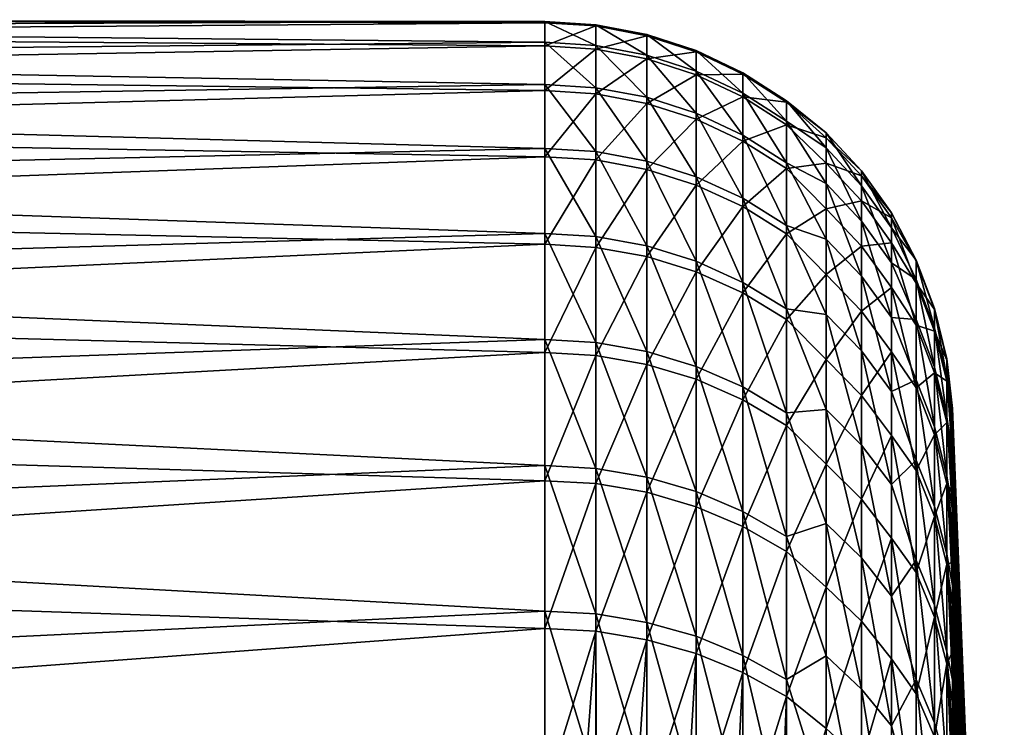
# Model space of a CAD drawing. Header units: metres. Extents: x -24 to 72, y -247 to 22.
# Tile 573 of 573: x 66.47 to 71.3, y 17.53 to 21. Entities that reach past the tile are written whole.
import ezdxf

# ---------------------------------------------------------------- set-up
doc = ezdxf.new("R2010")
doc.units = ezdxf.units.M
doc.layers.add('solid_509589_MEDIA_SW0001', color=7, linetype='CONTINUOUS')

msp = doc.modelspace()

# ---------------------------------------------------------------- linework, layer by layer
at = {"layer": 'solid_509589_MEDIA_SW0001'}
for points in [[(69.046227, 20.98348, 85.332779), (61.700001, 20.998472, 84.752892), (61.700001, 20.925869, 86.262993)], [(69.046227, 20.989428, 83.83371), (61.700001, 20.962215, 83.240776), (61.700001, 20.998472, 84.752892)], [(69.046227, 20.98348, 85.332779), (69.046227, 20.989428, 83.83371), (61.700001, 20.998472, 84.752892)], [(69.046227, 20.989428, 83.83371), (69.046227, 20.888416, 82.338043), (61.700001, 20.962215, 83.240776)], [(69.046227, 20.870607, 86.827599), (69.046227, 20.98348, 85.332779), (61.700001, 20.925869, 86.262993)], [(69.296867, 20.872732, 82.339668), (69.046227, 20.888416, 82.338043), (69.046227, 20.989428, 83.83371)], [(69.296867, 20.973667, 83.834213), (69.046227, 20.989428, 83.83371), (69.046227, 20.98348, 85.332779)], [(69.296867, 20.973667, 83.834213), (69.296867, 20.872732, 82.339668), (69.046227, 20.989428, 83.83371)], [(69.296867, 20.967726, 85.332153), (69.046227, 20.98348, 85.332779), (69.046227, 20.870607, 86.827599)], [(69.296867, 20.967726, 85.332153), (69.296867, 20.973667, 83.834213), (69.046227, 20.98348, 85.332779)], [(69.046227, 20.888416, 82.338043), (61.700001, 20.817486, 81.737312), (61.700001, 20.962215, 83.240776)], [(69.296867, 20.854937, 86.825851), (69.296867, 20.967726, 85.332153), (69.046227, 20.870607, 86.827599)], [(69.546257, 20.825237, 82.344582), (69.296867, 20.872732, 82.339668), (69.296867, 20.973667, 83.834213)], [(69.546257, 20.925941, 83.835732), (69.296867, 20.973667, 83.834213), (69.296867, 20.967726, 85.332153)], [(69.546257, 20.925941, 83.835732), (69.546257, 20.825237, 82.344582), (69.296867, 20.973667, 83.834213)], [(69.546257, 20.920013, 85.330261), (69.296867, 20.967726, 85.332153), (69.296867, 20.854937, 86.825851)], [(69.546257, 20.920013, 85.330261), (69.546257, 20.925941, 83.835732), (69.296867, 20.967726, 85.332153)], [(69.046227, 20.870607, 86.827599), (61.700001, 20.925869, 86.262993), (61.700001, 20.745018, 87.762558)], [(69.046227, 20.888416, 82.338043), (69.046227, 20.680964, 80.853386), (61.700001, 20.817486, 81.737312)], [(69.296867, 20.665436, 80.856125), (69.046227, 20.680964, 80.853386), (69.046227, 20.888416, 82.338043)], [(69.296867, 20.872732, 82.339668), (69.296867, 20.665436, 80.856125), (69.046227, 20.888416, 82.338043)], [(69.546257, 20.807482, 86.820564), (69.546257, 20.920013, 85.330261), (69.296867, 20.854937, 86.825851)], [(69.78759, 20.746693, 82.352715), (69.546257, 20.825237, 82.344582), (69.546257, 20.925941, 83.835732)], [(69.78759, 20.847017, 83.838234), (69.546257, 20.925941, 83.835732), (69.546257, 20.920013, 85.330261)], [(69.78759, 20.847017, 83.838234), (69.78759, 20.746693, 82.352715), (69.546257, 20.925941, 83.835732)], [(69.78759, 20.841112, 85.327133), (69.546257, 20.920013, 85.330261), (69.546257, 20.807482, 86.820564)], [(69.78759, 20.841112, 85.327133), (69.78759, 20.847017, 83.838234), (69.546257, 20.920013, 85.330261)], [(69.046227, 20.651382, 88.310562), (69.046227, 20.870607, 86.827599), (61.700001, 20.745018, 87.762558)], [(69.296867, 20.854937, 86.825851), (69.046227, 20.870607, 86.827599), (69.046227, 20.651382, 88.310562)], [(69.296867, 20.635878, 88.307701), (69.296867, 20.854937, 86.825851), (69.046227, 20.651382, 88.310562)], [(69.546257, 20.61841, 80.864418), (69.296867, 20.665436, 80.856125), (69.296867, 20.872732, 82.339668)], [(69.546257, 20.825237, 82.344582), (69.546257, 20.61841, 80.864418), (69.296867, 20.872732, 82.339668)], [(69.546257, 20.807482, 86.820564), (69.296867, 20.854937, 86.825851), (69.296867, 20.635878, 88.307701)], [(69.78759, 20.729004, 86.811813), (69.78759, 20.841112, 85.327133), (69.546257, 20.807482, 86.820564)], [(70.016975, 20.638365, 82.363922), (69.78759, 20.746693, 82.352715), (69.78759, 20.847017, 83.838234)], [(70.016975, 20.738167, 83.84169), (69.78759, 20.847017, 83.838234), (69.78759, 20.841112, 85.327133)], [(70.016975, 20.738167, 83.84169), (70.016975, 20.638365, 82.363922), (69.78759, 20.847017, 83.838234)], [(70.016975, 20.732292, 85.322807), (69.78759, 20.841112, 85.327133), (69.78759, 20.729004, 86.811813)], [(70.016975, 20.732292, 85.322807), (70.016975, 20.738167, 83.84169), (69.78759, 20.841112, 85.327133)], [(69.046227, 20.680964, 80.853386), (61.700001, 20.564745, 80.246635), (61.700001, 20.817486, 81.737312)], [(69.546257, 20.588921, 88.299042), (69.546257, 20.807482, 86.820564), (69.296867, 20.635878, 88.307701)], [(69.78759, 20.540646, 80.878128), (69.546257, 20.61841, 80.864418), (69.546257, 20.825237, 82.344582)], [(69.78759, 20.746693, 82.352715), (69.78759, 20.540646, 80.878128), (69.546257, 20.825237, 82.344582)], [(69.78759, 20.729004, 86.811813), (69.546257, 20.807482, 86.820564), (69.546257, 20.588921, 88.299042)], [(69.046227, 20.651382, 88.310562), (61.700001, 20.745018, 87.762558), (61.700001, 20.456341, 89.247398)], [(70.016975, 20.433395, 80.897041), (69.78759, 20.540646, 80.878128), (69.78759, 20.746693, 82.352715)], [(70.016975, 20.638365, 82.363922), (70.016975, 20.433395, 80.897041), (69.78759, 20.746693, 82.352715)], [(70.230705, 20.502001, 82.378036), (70.016975, 20.638365, 82.363922), (70.016975, 20.738167, 83.84169)], [(70.230705, 20.601143, 83.846039), (70.016975, 20.738167, 83.84169), (70.016975, 20.732292, 85.322807)], [(70.230705, 20.601143, 83.846039), (70.230705, 20.502001, 82.378036), (70.016975, 20.738167, 83.84169)], [(69.78759, 20.511267, 88.284706), (69.78759, 20.729004, 86.811813), (69.546257, 20.588921, 88.299042)], [(70.016975, 20.62077, 86.799736), (70.016975, 20.732292, 85.322807), (69.78759, 20.729004, 86.811813)], [(70.016975, 20.62077, 86.799736), (69.78759, 20.729004, 86.811813), (69.78759, 20.511267, 88.284706)], [(70.230705, 20.595306, 85.317375), (70.016975, 20.732292, 85.322807), (70.016975, 20.62077, 86.799736)], [(70.230705, 20.595306, 85.317375), (70.230705, 20.601143, 83.846039), (70.016975, 20.732292, 85.322807)], [(69.046227, 20.680964, 80.853386), (69.046227, 20.368124, 79.387314), (61.700001, 20.564745, 80.246635)], [(69.046227, 20.326923, 89.774109), (69.046227, 20.651382, 88.310562), (61.700001, 20.456341, 89.247398)], [(69.296867, 20.352831, 79.391151), (69.046227, 20.368124, 79.387314), (69.046227, 20.680964, 80.853386)], [(69.296867, 20.665436, 80.856125), (69.296867, 20.352831, 79.391151), (69.046227, 20.680964, 80.853386)], [(69.296867, 20.635878, 88.307701), (69.046227, 20.651382, 88.310562), (69.046227, 20.326923, 89.774109)], [(69.546257, 20.306519, 79.402779), (69.296867, 20.352831, 79.391151), (69.296867, 20.665436, 80.856125)], [(69.546257, 20.61841, 80.864418), (69.546257, 20.306519, 79.402779), (69.296867, 20.665436, 80.856125)], [(69.296867, 20.311661, 89.770149), (69.296867, 20.635878, 88.307701), (69.046227, 20.326923, 89.774109)], [(69.546257, 20.588921, 88.299042), (69.296867, 20.635878, 88.307701), (69.296867, 20.311661, 89.770149)], [(69.78759, 20.229929, 79.422005), (69.546257, 20.306519, 79.402779), (69.546257, 20.61841, 80.864418)], [(69.78759, 20.540646, 80.878128), (69.78759, 20.229929, 79.422005), (69.546257, 20.61841, 80.864418)], [(70.016975, 20.404169, 88.264946), (70.016975, 20.62077, 86.799736), (69.78759, 20.511267, 88.284706)], [(70.230705, 20.298386, 80.920845), (70.016975, 20.433395, 80.897041), (70.016975, 20.638365, 82.363922)], [(70.230705, 20.502001, 82.378036), (70.230705, 20.298386, 80.920845), (70.016975, 20.638365, 82.363922)], [(70.230705, 20.484522, 86.784546), (70.016975, 20.62077, 86.799736), (70.016975, 20.404169, 88.264946)], [(70.230705, 20.484522, 86.784546), (70.230705, 20.595306, 85.317375), (70.016975, 20.62077, 86.799736)], [(70.425346, 20.37064, 82.717796), (70.230705, 20.502001, 82.378036), (70.230705, 20.601143, 83.846039)], [(70.425346, 20.445337, 84.143127), (70.230705, 20.601143, 83.846039), (70.230705, 20.595306, 85.317375)], [(70.425346, 20.445337, 84.143127), (70.425346, 20.37064, 82.717796), (70.230705, 20.601143, 83.846039)], [(70.425346, 20.420427, 85.57019), (70.230705, 20.595306, 85.317375), (70.230705, 20.484522, 86.784546)], [(70.425346, 20.420427, 85.57019), (70.425346, 20.445337, 84.143127), (70.230705, 20.595306, 85.317375)], [(69.046227, 20.368124, 79.387314), (61.700001, 20.205278, 78.777512), (61.700001, 20.564745, 80.246635)], [(69.546257, 20.265442, 89.758156), (69.546257, 20.588921, 88.299042), (69.296867, 20.311661, 89.770149)], [(69.78759, 20.511267, 88.284706), (69.546257, 20.588921, 88.299042), (69.546257, 20.265442, 89.758156)], [(69.78759, 20.189009, 89.738327), (69.78759, 20.511267, 88.284706), (69.546257, 20.265442, 89.758156)], [(70.016975, 20.1243, 79.448517), (69.78759, 20.229929, 79.422005), (69.78759, 20.540646, 80.878128)], [(70.016975, 20.433395, 80.897041), (70.016975, 20.1243, 79.448517), (69.78759, 20.540646, 80.878128)], [(70.016975, 20.404169, 88.264946), (69.78759, 20.511267, 88.284706), (69.78759, 20.189009, 89.738327)], [(70.425346, 20.196697, 81.301155), (70.230705, 20.298386, 80.920845), (70.230705, 20.502001, 82.378036)], [(70.425346, 20.37064, 82.717796), (70.425346, 20.196697, 81.301155), (70.230705, 20.502001, 82.378036)], [(69.046227, 20.326923, 89.774109), (61.700001, 20.456341, 89.247398), (61.700001, 20.061815, 90.706741)], [(70.230705, 20.269352, 88.240074), (70.230705, 20.484522, 86.784546), (70.016975, 20.404169, 88.264946)], [(70.425346, 20.296032, 86.992043), (70.230705, 20.484522, 86.784546), (70.230705, 20.269352, 88.240074)], [(70.425346, 20.296032, 86.992043), (70.425346, 20.420427, 85.57019), (70.230705, 20.484522, 86.784546)], [(70.016975, 20.083593, 89.710976), (70.016975, 20.404169, 88.264946), (69.78759, 20.189009, 89.738327)], [(70.230705, 19.991333, 79.481895), (70.016975, 20.1243, 79.448517), (70.016975, 20.433395, 80.897041)], [(70.230705, 20.298386, 80.920845), (70.230705, 19.991333, 79.481895), (70.016975, 20.433395, 80.897041)], [(70.230705, 20.269352, 88.240074), (70.016975, 20.404169, 88.264946), (70.016975, 20.083593, 89.710976)], [(70.597763, 20.184933, 82.734047), (70.425346, 20.37064, 82.717796), (70.425346, 20.445337, 84.143127)], [(70.597763, 20.258949, 84.146378), (70.425346, 20.445337, 84.143127), (70.425346, 20.420427, 85.57019)], [(70.597763, 20.258949, 84.146378), (70.597763, 20.184933, 82.734047), (70.425346, 20.445337, 84.143127)], [(70.597763, 20.234266, 85.560432), (70.425346, 20.420427, 85.57019), (70.425346, 20.296032, 86.992043)], [(70.597763, 20.234266, 85.560432), (70.597763, 20.258949, 84.146378), (70.425346, 20.420427, 85.57019)], [(69.046227, 20.368124, 79.387314), (69.046227, 19.951494, 77.947296), (61.700001, 20.205278, 78.777512)], [(69.296867, 19.936514, 77.952217), (69.046227, 19.951494, 77.947296), (69.046227, 20.368124, 79.387314)], [(69.296867, 20.352831, 79.391151), (69.296867, 19.936514, 77.952217), (69.046227, 20.368124, 79.387314)], [(69.546257, 19.891148, 77.967117), (69.296867, 19.936514, 77.952217), (69.296867, 20.352831, 79.391151)], [(69.546257, 20.306519, 79.402779), (69.546257, 19.891148, 77.967117), (69.296867, 20.352831, 79.391151)], [(70.597763, 20.012575, 81.330322), (70.425346, 20.196697, 81.301155), (70.425346, 20.37064, 82.717796)], [(70.597763, 20.184933, 82.734047), (70.597763, 20.012575, 81.330322), (70.425346, 20.37064, 82.717796)], [(69.046227, 19.898882, 91.210777), (69.046227, 20.326923, 89.774109), (61.700001, 20.061815, 90.706741)], [(69.296867, 20.311661, 89.770149), (69.046227, 20.326923, 89.774109), (69.046227, 19.898882, 91.210777)], [(69.296867, 19.883942, 91.205734), (69.296867, 20.311661, 89.770149), (69.046227, 19.898882, 91.210777)], [(69.546257, 20.265442, 89.758156), (69.296867, 20.311661, 89.770149), (69.296867, 19.883942, 91.205734)], [(69.78759, 19.816126, 77.99176), (69.546257, 19.891148, 77.967117), (69.546257, 20.306519, 79.402779)], [(69.78759, 20.229929, 79.422005), (69.78759, 19.816126, 77.99176), (69.546257, 20.306519, 79.402779)], [(69.546257, 19.838696, 91.190475), (69.546257, 20.265442, 89.758156), (69.296867, 19.883942, 91.205734)], [(69.78759, 20.189009, 89.738327), (69.546257, 20.265442, 89.758156), (69.546257, 19.838696, 91.190475)], [(70.230705, 19.950895, 89.676544), (70.230705, 20.269352, 88.240074), (70.016975, 20.083593, 89.710976)], [(70.425346, 19.92436, 79.900101), (70.230705, 19.991333, 79.481895), (70.230705, 20.298386, 80.920845)], [(70.425346, 20.196697, 81.301155), (70.425346, 19.92436, 79.900101), (70.230705, 20.298386, 80.920845)], [(70.425346, 20.072756, 88.401749), (70.425346, 20.296032, 86.992043), (70.230705, 20.269352, 88.240074)], [(70.425346, 20.072756, 88.401749), (70.230705, 20.269352, 88.240074), (70.230705, 19.950895, 89.676544)], [(70.597763, 20.111006, 86.969322), (70.425346, 20.296032, 86.992043), (70.425346, 20.072756, 88.401749)], [(70.597763, 20.111006, 86.969322), (70.597763, 20.234266, 85.560432), (70.425346, 20.296032, 86.992043)], [(70.745163, 19.97896, 82.752068), (70.597763, 20.184933, 82.734047), (70.597763, 20.258949, 84.146378)], [(70.745163, 20.052221, 84.149986), (70.597763, 20.258949, 84.146378), (70.597763, 20.234266, 85.560432)], [(70.745163, 20.052221, 84.149986), (70.745163, 19.97896, 82.752068), (70.597763, 20.258949, 84.146378)], [(70.016975, 19.712658, 78.025742), (69.78759, 19.816126, 77.99176), (69.78759, 20.229929, 79.422005)], [(70.016975, 20.1243, 79.448517), (70.016975, 19.712658, 78.025742), (69.78759, 20.229929, 79.422005)], [(70.745163, 20.02779, 85.549614), (70.597763, 20.234266, 85.560432), (70.597763, 20.111006, 86.969322)], [(70.745163, 20.02779, 85.549614), (70.745163, 20.052221, 84.149986), (70.597763, 20.234266, 85.560432)], [(69.046227, 19.951494, 77.947296), (61.700001, 19.741699, 77.340004), (61.700001, 20.205278, 78.777512)], [(69.78759, 19.76387, 91.165245), (69.78759, 20.189009, 89.738327), (69.546257, 19.838696, 91.190475)], [(70.016975, 20.083593, 89.710976), (69.78759, 20.189009, 89.738327), (69.78759, 19.76387, 91.165245)], [(70.597763, 19.742722, 79.942032), (70.425346, 19.92436, 79.900101), (70.425346, 20.196697, 81.301155)], [(70.597763, 20.012575, 81.330322), (70.597763, 19.742722, 79.942032), (70.425346, 20.196697, 81.301155)], [(70.745163, 19.808361, 81.362663), (70.597763, 20.012575, 81.330322), (70.597763, 20.184933, 82.734047)], [(70.745163, 19.97896, 82.752068), (70.745163, 19.808361, 81.362663), (70.597763, 20.184933, 82.734047)], [(70.230705, 19.582411, 78.06852), (70.016975, 19.712658, 78.025742), (70.016975, 20.1243, 79.448517)], [(70.230705, 19.991333, 79.481895), (70.230705, 19.582411, 78.06852), (70.016975, 20.1243, 79.448517)], [(70.597763, 19.889765, 88.36618), (70.597763, 20.111006, 86.969322), (70.425346, 20.072756, 88.401749)], [(70.745163, 19.905787, 86.944122), (70.597763, 20.111006, 86.969322), (70.597763, 19.889765, 88.36618)], [(70.745163, 19.905787, 86.944122), (70.745163, 20.02779, 85.549614), (70.597763, 20.111006, 86.969322)], [(70.016975, 19.660675, 91.13044), (70.016975, 20.083593, 89.710976), (69.78759, 19.76387, 91.165245)], [(70.230705, 19.950895, 89.676544), (70.016975, 20.083593, 89.710976), (70.016975, 19.660675, 91.13044)], [(70.425346, 19.751688, 89.79245), (70.425346, 20.072756, 88.401749), (70.230705, 19.950895, 89.676544)], [(70.597763, 19.889765, 88.36618), (70.425346, 20.072756, 88.401749), (70.425346, 19.751688, 89.79245)], [(69.046227, 19.898882, 91.210777), (61.700001, 20.061815, 90.706741), (61.700001, 19.56378, 92.132721)], [(70.865181, 19.821522, 83.870789), (70.745163, 19.97896, 82.752068), (70.745163, 20.052221, 84.149986)], [(70.865181, 19.815907, 85.286438), (70.745163, 20.052221, 84.149986), (70.745163, 20.02779, 85.549614)], [(70.865181, 19.815907, 85.286438), (70.865181, 19.821522, 83.870789), (70.745163, 20.052221, 84.149986)], [(70.865181, 19.709314, 86.69809), (70.745163, 20.02779, 85.549614), (70.745163, 19.905787, 86.944122)], [(70.865181, 19.709314, 86.69809), (70.865181, 19.815907, 85.286438), (70.745163, 20.02779, 85.549614)], [(70.425346, 19.554953, 78.521454), (70.230705, 19.582411, 78.06852), (70.230705, 19.991333, 79.481895)], [(70.425346, 19.92436, 79.900101), (70.425346, 19.554953, 78.521454), (70.230705, 19.991333, 79.481895)], [(70.745163, 19.54126, 79.988548), (70.597763, 19.742722, 79.942032), (70.597763, 20.012575, 81.330322)], [(70.745163, 19.808361, 81.362663), (70.745163, 19.54126, 79.988548), (70.597763, 20.012575, 81.330322)], [(70.865181, 19.726131, 82.458336), (70.745163, 19.808361, 81.362663), (70.745163, 19.97896, 82.752068)], [(70.865181, 19.821522, 83.870789), (70.865181, 19.726131, 82.458336), (70.745163, 19.97896, 82.752068)], [(69.046227, 19.951494, 77.947296), (69.046227, 19.433195, 76.540672), (61.700001, 19.741699, 77.340004)], [(69.296867, 19.418604, 76.546646), (69.046227, 19.433195, 76.540672), (69.046227, 19.951494, 77.947296)], [(69.296867, 19.936514, 77.952217), (69.296867, 19.418604, 76.546646), (69.046227, 19.951494, 77.947296)], [(69.546257, 19.374416, 76.564743), (69.296867, 19.418604, 76.546646), (69.296867, 19.936514, 77.952217)], [(69.546257, 19.891148, 77.967117), (69.546257, 19.374416, 76.564743), (69.296867, 19.936514, 77.952217)], [(70.230705, 19.530771, 91.086632), (70.230705, 19.950895, 89.676544), (70.016975, 19.660675, 91.13044)], [(70.425346, 19.751688, 89.79245), (70.230705, 19.950895, 89.676544), (70.230705, 19.530771, 91.086632)], [(70.597763, 19.37668, 78.575951), (70.425346, 19.554953, 78.521454), (70.425346, 19.92436, 79.900101)], [(70.597763, 19.742722, 79.942032), (70.597763, 19.37668, 78.575951), (70.425346, 19.92436, 79.900101)], [(69.046227, 19.36944, 92.613251), (69.046227, 19.898882, 91.210777), (61.700001, 19.56378, 92.132721)], [(69.296867, 19.883942, 91.205734), (69.046227, 19.898882, 91.210777), (69.046227, 19.36944, 92.613251)], [(69.296867, 19.354897, 92.607155), (69.296867, 19.883942, 91.205734), (69.046227, 19.36944, 92.613251)], [(69.546257, 19.838696, 91.190475), (69.296867, 19.883942, 91.205734), (69.296867, 19.354897, 92.607155)], [(69.78759, 19.301344, 76.594673), (69.546257, 19.374416, 76.564743), (69.546257, 19.891148, 77.967117)], [(69.78759, 19.816126, 77.99176), (69.78759, 19.301344, 76.594673), (69.546257, 19.891148, 77.967117)], [(70.597763, 19.571623, 89.744202), (70.597763, 19.889765, 88.36618), (70.425346, 19.751688, 89.79245)], [(70.745163, 19.686804, 88.326729), (70.745163, 19.905787, 86.944122), (70.597763, 19.889765, 88.36618)], [(70.745163, 19.686804, 88.326729), (70.597763, 19.889765, 88.36618), (70.597763, 19.571623, 89.744202)], [(70.865181, 19.502287, 88.098534), (70.745163, 19.905787, 86.944122), (70.745163, 19.686804, 88.326729)], [(70.865181, 19.502287, 88.098534), (70.865181, 19.709314, 86.69809), (70.745163, 19.905787, 86.944122)], [(69.546257, 19.310856, 92.588707), (69.546257, 19.838696, 91.190475), (69.296867, 19.354897, 92.607155)], [(69.78759, 19.76387, 91.165245), (69.546257, 19.838696, 91.190475), (69.546257, 19.310856, 92.588707)], [(70.955872, 19.490219, 82.482758), (70.865181, 19.726131, 82.458336), (70.865181, 19.821522, 83.870789)], [(70.955872, 19.584469, 83.878311), (70.865181, 19.821522, 83.870789), (70.865181, 19.815907, 85.286438)], [(70.955872, 19.584469, 83.878311), (70.955872, 19.490219, 82.482758), (70.865181, 19.821522, 83.870789)], [(70.016975, 19.200563, 76.635948), (69.78759, 19.301344, 76.594673), (69.78759, 19.816126, 77.99176)], [(70.016975, 19.712658, 78.025742), (70.016975, 19.200563, 76.635948), (69.78759, 19.816126, 77.99176)], [(70.865181, 19.53022, 81.056297), (70.745163, 19.54126, 79.988548), (70.745163, 19.808361, 81.362663)], [(70.865181, 19.726131, 82.458336), (70.865181, 19.53022, 81.056297), (70.745163, 19.808361, 81.362663)], [(70.955872, 19.57892, 85.277039), (70.865181, 19.815907, 85.286438), (70.865181, 19.709314, 86.69809)], [(70.955872, 19.57892, 85.277039), (70.955872, 19.584469, 83.878311), (70.865181, 19.815907, 85.286438)], [(69.046227, 19.433195, 76.540672), (61.700001, 19.175322, 75.938049), (61.700001, 19.741699, 77.340004)], [(69.78759, 19.238022, 92.558197), (69.78759, 19.76387, 91.165245), (69.546257, 19.310856, 92.588707)], [(70.016975, 19.660675, 91.13044), (69.78759, 19.76387, 91.165245), (69.78759, 19.238022, 92.558197)], [(70.425346, 19.334391, 91.157364), (70.425346, 19.751688, 89.79245), (70.230705, 19.530771, 91.086632)], [(70.597763, 19.571623, 89.744202), (70.425346, 19.751688, 89.79245), (70.425346, 19.334391, 91.157364)], [(70.745163, 19.178955, 78.636406), (70.597763, 19.37668, 78.575951), (70.597763, 19.742722, 79.942032)], [(70.745163, 19.54126, 79.988548), (70.745163, 19.178955, 78.636406), (70.597763, 19.742722, 79.942032)], [(70.955872, 19.296652, 81.097481), (70.865181, 19.53022, 81.056297), (70.865181, 19.726131, 82.458336)], [(70.955872, 19.490219, 82.482758), (70.955872, 19.296652, 81.097481), (70.865181, 19.726131, 82.458336)], [(70.230705, 19.0737, 76.687912), (70.016975, 19.200563, 76.635948), (70.016975, 19.712658, 78.025742)], [(70.230705, 19.582411, 78.06852), (70.230705, 19.0737, 76.687912), (70.016975, 19.712658, 78.025742)], [(70.745163, 19.371908, 89.690689), (70.745163, 19.686804, 88.326729), (70.597763, 19.571623, 89.744202)], [(70.865181, 19.195881, 89.480644), (70.745163, 19.686804, 88.326729), (70.745163, 19.371908, 89.690689)], [(70.865181, 19.195881, 89.480644), (70.865181, 19.502287, 88.098534), (70.745163, 19.686804, 88.326729)], [(70.955872, 19.473602, 86.671799), (70.865181, 19.709314, 86.69809), (70.865181, 19.502287, 88.098534)], [(70.955872, 19.473602, 86.671799), (70.955872, 19.57892, 85.277039), (70.865181, 19.709314, 86.69809)], [(70.016975, 19.137571, 92.516129), (70.016975, 19.660675, 91.13044), (69.78759, 19.238022, 92.558197)], [(70.230705, 19.530771, 91.086632), (70.016975, 19.660675, 91.13044), (70.016975, 19.137571, 92.516129)], [(70.425346, 19.090275, 77.171928), (70.230705, 19.0737, 76.687912), (70.230705, 19.582411, 78.06852)], [(70.425346, 19.554953, 78.521454), (70.425346, 19.090275, 77.171928), (70.230705, 19.582411, 78.06852)], [(70.955872, 19.584469, 83.878311), (71.015793, 19.337839, 83.886139), (71.015793, 19.244776, 82.508163)], [(70.955872, 19.57892, 85.277039), (71.015793, 19.337839, 83.886139), (70.955872, 19.584469, 83.878311)], [(70.955872, 19.584469, 83.878311), (71.015793, 19.244776, 82.508163), (70.955872, 19.490219, 82.482758)], [(69.046227, 19.36944, 92.613251), (61.700001, 19.56378, 92.132721), (61.700001, 18.963543, 93.521286)], [(70.597763, 19.158131, 91.096672), (70.597763, 19.571623, 89.744202), (70.425346, 19.334391, 91.157364)], [(70.597763, 18.916239, 77.238739), (70.425346, 19.090275, 77.171928), (70.425346, 19.554953, 78.521454)], [(70.597763, 19.37668, 78.575951), (70.597763, 18.916239, 77.238739), (70.425346, 19.554953, 78.521454)], [(70.745163, 19.371908, 89.690689), (70.597763, 19.571623, 89.744202), (70.597763, 19.158131, 91.096672)], [(70.865181, 19.234789, 79.671799), (70.745163, 19.178955, 78.636406), (70.745163, 19.54126, 79.988548)], [(70.865181, 19.53022, 81.056297), (70.865181, 19.234789, 79.671799), (70.745163, 19.54126, 79.988548)], [(70.955872, 19.57892, 85.277039), (71.015793, 19.332361, 85.26725), (71.015793, 19.337839, 83.886139)], [(70.955872, 19.473602, 86.671799), (71.015793, 19.332361, 85.26725), (70.955872, 19.57892, 85.277039)], [(70.230705, 19.011124, 92.463158), (70.230705, 19.530771, 91.086632), (70.016975, 19.137571, 92.516129)], [(70.425346, 19.334391, 91.157364), (70.230705, 19.530771, 91.086632), (70.230705, 19.011124, 92.463158)], [(70.955872, 19.004753, 79.729538), (70.865181, 19.234789, 79.671799), (70.865181, 19.53022, 81.056297)], [(70.955872, 19.296652, 81.097481), (70.955872, 19.004753, 79.729538), (70.865181, 19.53022, 81.056297)], [(70.955872, 19.269051, 88.055496), (70.865181, 19.502287, 88.098534), (70.865181, 19.195881, 89.480644)], [(70.955872, 19.269051, 88.055496), (70.955872, 19.473602, 86.671799), (70.865181, 19.502287, 88.098534)], [(70.955872, 19.490219, 82.482758), (71.015793, 19.244776, 82.508163), (71.015793, 19.053646, 81.140327)], [(70.955872, 19.490219, 82.482758), (71.015793, 19.053646, 81.140327), (70.955872, 19.296652, 81.097481)], [(70.955872, 19.473602, 86.671799), (71.015793, 19.228369, 86.644447), (71.015793, 19.332361, 85.26725)], [(70.955872, 19.269051, 88.055496), (71.015793, 19.228369, 86.644447), (70.955872, 19.473602, 86.671799)], [(69.046227, 19.433195, 76.540672), (69.046227, 18.815868, 75.174599), (61.700001, 19.175322, 75.938049)], [(69.296867, 18.801743, 75.181602), (69.046227, 18.815868, 75.174599), (69.046227, 19.433195, 76.540672)], [(69.296867, 19.418604, 76.546646), (69.296867, 18.801743, 75.181602), (69.046227, 19.433195, 76.540672)], [(69.546257, 18.758959, 75.202805), (69.296867, 18.801743, 75.181602), (69.296867, 19.418604, 76.546646)], [(69.546257, 19.374416, 76.564743), (69.546257, 18.758959, 75.202805), (69.296867, 19.418604, 76.546646)], [(69.046227, 18.741297, 93.974373), (69.046227, 19.36944, 92.613251), (61.700001, 18.963543, 93.521286)], [(69.296867, 19.354897, 92.607155), (69.046227, 19.36944, 92.613251), (69.046227, 18.741297, 93.974373)], [(69.296867, 18.727224, 93.967262), (69.296867, 19.354897, 92.607155), (69.046227, 18.741297, 93.974373)], [(69.546257, 19.310856, 92.588707), (69.296867, 19.354897, 92.607155), (69.296867, 18.727224, 93.967262)], [(69.78759, 18.688208, 75.237869), (69.546257, 18.758959, 75.202805), (69.546257, 19.374416, 76.564743)], [(69.78759, 19.301344, 76.594673), (69.78759, 18.688208, 75.237869), (69.546257, 19.374416, 76.564743)], [(70.745163, 18.723213, 77.312836), (70.597763, 18.916239, 77.238739), (70.597763, 19.37668, 78.575951)], [(70.745163, 19.178955, 78.636406), (70.745163, 18.723213, 77.312836), (70.597763, 19.37668, 78.575951)], [(70.745163, 18.962635, 91.029358), (70.745163, 19.371908, 89.690689), (70.597763, 19.158131, 91.096672)], [(70.865181, 18.791656, 90.837372), (70.745163, 19.371908, 89.690689), (70.745163, 18.962635, 91.029358)], [(70.865181, 18.791656, 90.837372), (70.865181, 19.195881, 89.480644), (70.745163, 19.371908, 89.690689)], [(69.546257, 18.68461, 93.945717), (69.546257, 19.310856, 92.588707), (69.296867, 18.727224, 93.967262)], [(69.78759, 19.238022, 92.558197), (69.546257, 19.310856, 92.588707), (69.546257, 18.68461, 93.945717)], [(70.016975, 18.590628, 75.286232), (69.78759, 18.688208, 75.237869), (69.78759, 19.301344, 76.594673)], [(70.016975, 19.200563, 76.635948), (70.016975, 18.590628, 75.286232), (69.78759, 19.301344, 76.594673)], [(70.425346, 18.822899, 92.489845), (70.425346, 19.334391, 91.157364), (70.230705, 19.011124, 92.463158)], [(70.597763, 19.158131, 91.096672), (70.425346, 19.334391, 91.157364), (70.425346, 18.822899, 92.489845)], [(70.955872, 19.296652, 81.097481), (71.015793, 19.053646, 81.140327), (71.015793, 18.765423, 79.789619)], [(70.955872, 19.296652, 81.097481), (71.015793, 18.765423, 79.789619), (70.955872, 19.004753, 79.729538)], [(71.015793, 19.337839, 83.886139), (71.043945, 19.094494, 84.306236), (71.043945, 19.074678, 83.608994)], [(71.015793, 19.337839, 83.886139), (71.015793, 19.332361, 85.26725), (71.043945, 19.094494, 84.306236)], [(71.015793, 19.337839, 83.886139), (71.043945, 19.074678, 83.608994), (71.043945, 19.029411, 82.912941)], [(71.015793, 19.244776, 82.508163), (71.015793, 19.337839, 83.886139), (71.043945, 19.029411, 82.912941)], [(71.015793, 19.332361, 85.26725), (71.043945, 19.057699, 85.700562), (71.043945, 19.088833, 85.003738)], [(71.015793, 19.332361, 85.26725), (71.015793, 19.228369, 86.644447), (71.043945, 19.057699, 85.700562)], [(71.015793, 19.332361, 85.26725), (71.043945, 19.088833, 85.003738), (71.043945, 19.094494, 84.306236)], [(70.955872, 18.966309, 89.421074), (70.955872, 19.269051, 88.055496), (70.865181, 19.195881, 89.480644)], [(70.955872, 19.269051, 88.055496), (71.015793, 19.026394, 88.010727), (71.015793, 19.228369, 86.644447)], [(70.955872, 18.966309, 89.421074), (71.015793, 19.026394, 88.010727), (70.955872, 19.269051, 88.055496)], [(71.015793, 19.244776, 82.508163), (71.043945, 19.029411, 82.912941), (71.043945, 18.958754, 82.219009)], [(71.015793, 19.244776, 82.508163), (71.043945, 18.958754, 82.219009), (71.043945, 18.862799, 81.528122)], [(71.015793, 19.053646, 81.140327), (71.015793, 19.244776, 82.508163), (71.043945, 18.862799, 81.528122)], [(69.78759, 18.61414, 93.910095), (69.78759, 19.238022, 92.558197), (69.546257, 18.68461, 93.945717)], [(70.016975, 19.137571, 92.516129), (69.78759, 19.238022, 92.558197), (69.78759, 18.61414, 93.910095)], [(70.230705, 18.467794, 75.347115), (70.016975, 18.590628, 75.286232), (70.016975, 19.200563, 76.635948)], [(70.230705, 19.0737, 76.687912), (70.230705, 18.467794, 75.347115), (70.016975, 19.200563, 76.635948)], [(70.865181, 19.234789, 79.671799), (70.865181, 18.841341, 78.311905), (70.745163, 19.178955, 78.636406)], [(70.955872, 18.616011, 78.38591), (70.865181, 18.841341, 78.311905), (70.865181, 19.234789, 79.671799)], [(70.955872, 19.004753, 79.729538), (70.955872, 18.616011, 78.38591), (70.865181, 19.234789, 79.671799)], [(70.955872, 18.966309, 89.421074), (70.865181, 19.195881, 89.480644), (70.865181, 18.791656, 90.837372)], [(71.015793, 19.228369, 86.644447), (71.043945, 18.919224, 87.088486), (71.043945, 19.001139, 86.39579)], [(71.015793, 19.228369, 86.644447), (71.015793, 19.026394, 88.010727), (71.043945, 18.919224, 87.088486)], [(71.015793, 19.228369, 86.644447), (71.043945, 19.001139, 86.39579), (71.043945, 19.057699, 85.700562)], [(69.046227, 18.815868, 75.174599), (61.700001, 18.509384, 74.580177), (61.700001, 19.175322, 75.938049)], [(70.597763, 18.651302, 92.417007), (70.597763, 19.158131, 91.096672), (70.425346, 18.822899, 92.489845)], [(70.745163, 18.962635, 91.029358), (70.597763, 19.158131, 91.096672), (70.597763, 18.651302, 92.417007)], [(70.865181, 18.841341, 78.311905), (70.745163, 18.723213, 77.312836), (70.745163, 19.178955, 78.636406)], [(70.016975, 18.516949, 93.860962), (70.016975, 19.137571, 92.516129), (69.78759, 18.61414, 93.910095)], [(70.230705, 19.011124, 92.463158), (70.016975, 19.137571, 92.516129), (70.016975, 18.516949, 93.860962)], [(70.425346, 19.090275, 77.171928), (70.425346, 18.532591, 75.858109), (70.230705, 19.0737, 76.687912)], [(70.425346, 18.532591, 75.858109), (70.230705, 18.467794, 75.347115), (70.230705, 19.0737, 76.687912)], [(70.597763, 18.36364, 75.936897), (70.425346, 18.532591, 75.858109), (70.425346, 19.090275, 77.171928)], [(70.597763, 18.916239, 77.238739), (70.597763, 18.36364, 75.936897), (70.425346, 19.090275, 77.171928)], [(71.015793, 19.053646, 81.140327), (71.043945, 18.862799, 81.528122), (71.043945, 18.741676, 80.841194)], [(71.015793, 19.053646, 81.140327), (71.043945, 18.741676, 80.841194), (71.043945, 18.595545, 80.159149)], [(71.015793, 18.765423, 79.789619), (71.015793, 19.053646, 81.140327), (71.043945, 18.595545, 80.159149)], [(71.297287, 12.726597, 84.096008), (71.043945, 19.094494, 84.306236), (71.043945, 19.088833, 85.003738)], [(71.297287, 12.726597, 84.096008), (71.043945, 19.074678, 83.608994), (71.043945, 19.094494, 84.306236)], [(71.297287, 12.722991, 85.004944), (71.043945, 19.088833, 85.003738), (71.043945, 19.057699, 85.700562)], [(71.297287, 12.722991, 85.004944), (71.297287, 12.726597, 84.096008), (71.043945, 19.088833, 85.003738)], [(71.297287, 12.66535, 83.189133), (71.043945, 19.029411, 82.912941), (71.043945, 19.074678, 83.608994)], [(71.297287, 12.726597, 84.096008), (71.297287, 12.66535, 83.189133), (71.043945, 19.074678, 83.608994)], [(71.297287, 12.722991, 85.004944), (71.043945, 19.057699, 85.700562), (71.043945, 19.001139, 86.39579)], [(70.230705, 18.394602, 93.79911), (70.230705, 19.011124, 92.463158), (70.016975, 18.516949, 93.860962)], [(70.425346, 18.822899, 92.489845), (70.230705, 19.011124, 92.463158), (70.230705, 18.394602, 93.79911)], [(70.955872, 18.966309, 89.421074), (71.015793, 18.727465, 89.359108), (71.015793, 19.026394, 88.010727)], [(70.955872, 19.004753, 79.729538), (71.015793, 18.765423, 79.789619), (71.015793, 18.381577, 78.462906)], [(70.955872, 19.004753, 79.729538), (71.015793, 18.381577, 78.462906), (70.955872, 18.616011, 78.38591)], [(71.015793, 19.026394, 88.010727), (71.043945, 18.679806, 88.462593), (71.043945, 18.812065, 87.777725)], [(71.015793, 19.026394, 88.010727), (71.015793, 18.727465, 89.359108), (71.043945, 18.679806, 88.462593)], [(71.015793, 19.026394, 88.010727), (71.043945, 18.812065, 87.777725), (71.043945, 18.919224, 87.088486)], [(71.297287, 12.66535, 83.189133), (71.043945, 18.958754, 82.219009), (71.043945, 19.029411, 82.912941)], [(71.297287, 12.654552, 85.911301), (71.043945, 19.001139, 86.39579), (71.043945, 18.919224, 87.088486)], [(71.297287, 12.654552, 85.911301), (71.297287, 12.722991, 85.004944), (71.043945, 19.001139, 86.39579)], [(69.046227, 18.741297, 93.974373), (61.700001, 18.963543, 93.521286), (61.700001, 18.26548, 94.862061)], [(70.745163, 18.460979, 92.33622), (70.745163, 18.962635, 91.029358), (70.597763, 18.651302, 92.417007)], [(70.865181, 18.291676, 92.161804), (70.745163, 18.962635, 91.029358), (70.745163, 18.460979, 92.33622)], [(70.865181, 18.291676, 92.161804), (70.865181, 18.791656, 90.837372), (70.745163, 18.962635, 91.029358)], [(70.955872, 18.566919, 90.761581), (70.955872, 18.966309, 89.421074), (70.865181, 18.791656, 90.837372)], [(70.955872, 18.566919, 90.761581), (71.015793, 18.727465, 89.359108), (70.955872, 18.966309, 89.421074)], [(71.297287, 12.539564, 82.288933), (71.043945, 18.862799, 81.528122), (71.043945, 18.958754, 82.219009)], [(71.297287, 12.66535, 83.189133), (71.297287, 12.539564, 82.288933), (71.043945, 18.958754, 82.219009)], [(70.745163, 18.176252, 76.024277), (70.597763, 18.36364, 75.936897), (70.597763, 18.916239, 77.238739)], [(70.745163, 18.723213, 77.312836), (70.745163, 18.176252, 76.024277), (70.597763, 18.916239, 77.238739)], [(71.297287, 12.654552, 85.911301), (71.043945, 18.919224, 87.088486), (71.043945, 18.812065, 87.777725)], [(71.297287, 12.539564, 82.288933), (71.043945, 18.741676, 80.841194), (71.043945, 18.862799, 81.528122)], [(69.046227, 18.815868, 75.174599), (69.046227, 18.102663, 73.856056), (61.700001, 18.509384, 74.580177)], [(69.296867, 18.089069, 73.864044), (69.046227, 18.102663, 73.856056), (69.046227, 18.815868, 75.174599)], [(69.296867, 18.801743, 75.181602), (69.296867, 18.089069, 73.864044), (69.046227, 18.815868, 75.174599)], [(70.425346, 18.219704, 93.783401), (70.425346, 18.822899, 92.489845), (70.230705, 18.394602, 93.79911)], [(70.597763, 18.651302, 92.417007), (70.425346, 18.822899, 92.489845), (70.425346, 18.219704, 93.783401)], [(70.865181, 18.841341, 78.311905), (70.865181, 18.351881, 76.983551), (70.745163, 18.723213, 77.312836)], [(70.955872, 18.132404, 77.073441), (70.865181, 18.351881, 76.983551), (70.865181, 18.841341, 78.311905)], [(70.955872, 18.616011, 78.38591), (70.955872, 18.132404, 77.073441), (70.865181, 18.841341, 78.311905)], [(71.297287, 12.521628, 86.810471), (71.043945, 18.812065, 87.777725), (71.043945, 18.679806, 88.462593)], [(71.297287, 12.521628, 86.810471), (71.297287, 12.654552, 85.911301), (71.043945, 18.812065, 87.777725)], [(69.546257, 18.047909, 73.888245), (69.296867, 18.089069, 73.864044), (69.296867, 18.801743, 75.181602)], [(69.546257, 18.758959, 75.202805), (69.546257, 18.047909, 73.888245), (69.296867, 18.801743, 75.181602)], [(70.955872, 18.566919, 90.761581), (70.865181, 18.791656, 90.837372), (70.865181, 18.291676, 92.161804)], [(71.015793, 18.765423, 79.789619), (71.043945, 18.595545, 80.159149), (71.043945, 18.424603, 79.482903)], [(71.015793, 18.765423, 79.789619), (71.043945, 18.424603, 79.482903), (71.043945, 18.229076, 78.813347)], [(71.015793, 18.381577, 78.462906), (71.015793, 18.765423, 79.789619), (71.043945, 18.229076, 78.813347)], [(69.046227, 18.017653, 95.287224), (69.046227, 18.741297, 93.974373), (61.700001, 18.26548, 94.862061)], [(69.296867, 18.727224, 93.967262), (69.046227, 18.741297, 93.974373), (69.046227, 18.017653, 95.287224)], [(69.296867, 18.004124, 95.279129), (69.296867, 18.727224, 93.967262), (69.046227, 18.017653, 95.287224)], [(69.546257, 18.68461, 93.945717), (69.296867, 18.727224, 93.967262), (69.296867, 18.004124, 95.279129)], [(69.78759, 17.979839, 73.928268), (69.546257, 18.047909, 73.888245), (69.546257, 18.758959, 75.202805)], [(69.78759, 18.688208, 75.237869), (69.78759, 17.979839, 73.928268), (69.546257, 18.758959, 75.202805)], [(70.865181, 18.351881, 76.983551), (70.745163, 18.176252, 76.024277), (70.745163, 18.723213, 77.312836)], [(70.955872, 18.566919, 90.761581), (71.015793, 18.333105, 90.682724), (71.015793, 18.727465, 89.359108)], [(71.015793, 18.727465, 89.359108), (71.043945, 18.340723, 89.815559), (71.043945, 18.522621, 89.142174)], [(71.015793, 18.727465, 89.359108), (71.015793, 18.333105, 90.682724), (71.043945, 18.340723, 89.815559)], [(71.015793, 18.727465, 89.359108), (71.043945, 18.522621, 89.142174), (71.043945, 18.679806, 88.462593)], [(71.297287, 12.349879, 81.400009), (71.043945, 18.595545, 80.159149), (71.043945, 18.741676, 80.841194)], [(71.297287, 12.539564, 82.288933), (71.297287, 12.349879, 81.400009), (71.043945, 18.741676, 80.841194)], [(69.546257, 17.963156, 95.254601), (69.546257, 18.68461, 93.945717), (69.296867, 18.004124, 95.279129)], [(69.78759, 18.61414, 93.910095), (69.546257, 18.68461, 93.945717), (69.546257, 17.963156, 95.254601)], [(70.016975, 17.885958, 73.983467), (69.78759, 17.979839, 73.928268), (69.78759, 18.688208, 75.237869)], [(70.016975, 18.590628, 75.286232), (70.016975, 17.885958, 73.983467), (69.78759, 18.688208, 75.237869)], [(71.297287, 12.521628, 86.810471), (71.043945, 18.679806, 88.462593), (71.043945, 18.522621, 89.142174)], [(70.597763, 18.053606, 93.698769), (70.597763, 18.651302, 92.417007), (70.425346, 18.219704, 93.783401)], [(70.745163, 18.460979, 92.33622), (70.597763, 18.651302, 92.417007), (70.597763, 18.053606, 93.698769)], [(70.955872, 18.616011, 78.38591), (71.015793, 18.381577, 78.462906), (71.015793, 17.904062, 77.166962)], [(70.955872, 18.616011, 78.38591), (71.015793, 17.904062, 77.166962), (70.955872, 18.132404, 77.073441)], [(69.78759, 17.895405, 95.214035), (69.78759, 18.61414, 93.910095), (69.546257, 17.963156, 95.254601)], [(70.016975, 18.516949, 93.860962), (69.78759, 18.61414, 93.910095), (69.78759, 17.895405, 95.214035)], [(70.230705, 17.76778, 74.052956), (70.016975, 17.885958, 73.983467), (70.016975, 18.590628, 75.286232)], [(70.230705, 18.467794, 75.347115), (70.230705, 17.76778, 74.052956), (70.016975, 18.590628, 75.286232)], [(71.297287, 12.349879, 81.400009), (71.043945, 18.424603, 79.482903), (71.043945, 18.595545, 80.159149)], [(70.425346, 18.532591, 75.858109), (70.425346, 17.884619, 74.586395), (70.230705, 18.467794, 75.347115)], [(70.597763, 17.721575, 74.676773), (70.425346, 17.884619, 74.586395), (70.425346, 18.532591, 75.858109)], [(70.597763, 18.36364, 75.936897), (70.597763, 17.721575, 74.676773), (70.425346, 18.532591, 75.858109)], [(70.955872, 18.072918, 92.070175), (70.955872, 18.566919, 90.761581), (70.865181, 18.291676, 92.161804)], [(70.955872, 18.072918, 92.070175), (71.015793, 18.333105, 90.682724), (70.955872, 18.566919, 90.761581)], [(71.297287, 12.324898, 87.697868), (71.043945, 18.522621, 89.142174), (71.043945, 18.340723, 89.815559)], [(71.297287, 12.324898, 87.697868), (71.297287, 12.521628, 86.810471), (71.043945, 18.522621, 89.142174)], [(69.046227, 18.102663, 73.856056), (61.700001, 17.748501, 73.275436), (61.700001, 18.509384, 74.580177)], [(70.016975, 17.801966, 95.158096), (70.016975, 18.516949, 93.860962), (69.78759, 17.895405, 95.214035)], [(70.230705, 18.394602, 93.79911), (70.016975, 18.516949, 93.860962), (70.016975, 17.801966, 95.158096)], [(70.425346, 17.884619, 74.586395), (70.230705, 17.76778, 74.052956), (70.230705, 18.467794, 75.347115)], [(70.745163, 17.869381, 93.604904), (70.745163, 18.460979, 92.33622), (70.597763, 18.053606, 93.698769)], [(70.865181, 17.698483, 93.447197), (70.745163, 18.460979, 92.33622), (70.745163, 17.869381, 93.604904)], [(70.865181, 17.698483, 93.447197), (70.865181, 18.291676, 92.161804), (70.745163, 18.460979, 92.33622)], [(71.297287, 12.097262, 80.526878), (71.043945, 18.229076, 78.813347), (71.043945, 18.424603, 79.482903)], [(71.297287, 12.349879, 81.400009), (71.297287, 12.097262, 80.526878), (71.043945, 18.424603, 79.482903)], [(70.230705, 17.684343, 95.087669), (70.230705, 18.394602, 93.79911), (70.016975, 17.801966, 95.158096)], [(70.425346, 18.219704, 93.783401), (70.230705, 18.394602, 93.79911), (70.230705, 17.684343, 95.087669)], [(71.015793, 18.381577, 78.462906), (71.043945, 18.229076, 78.813347), (71.043945, 18.009226, 78.151375)], [(71.015793, 18.381577, 78.462906), (71.043945, 18.009226, 78.151375), (71.043945, 17.765347, 77.497879)], [(71.015793, 17.904062, 77.166962), (71.015793, 18.381577, 78.462906), (71.043945, 17.765347, 77.497879)], [(70.745163, 17.540739, 74.777008), (70.597763, 17.721575, 74.676773), (70.597763, 18.36364, 75.936897)], [(70.745163, 18.176252, 76.024277), (70.745163, 17.540739, 74.777008), (70.597763, 18.36364, 75.936897)], [(70.865181, 18.351881, 76.983551), (70.865181, 17.768906, 75.693489), (70.745163, 18.176252, 76.024277)], [(70.955872, 17.5564, 75.798813), (70.865181, 17.768906, 75.693489), (70.865181, 18.351881, 76.983551)], [(70.955872, 18.132404, 77.073441), (70.955872, 17.5564, 75.798813), (70.865181, 18.351881, 76.983551)], [(70.955872, 18.072918, 92.070175), (71.015793, 17.845324, 91.974846), (71.015793, 18.333105, 90.682724)], [(71.015793, 18.333105, 90.682724), (71.043945, 18.134352, 90.48185), (71.043945, 18.340723, 89.815559)], [(71.015793, 18.333105, 90.682724), (71.043945, 17.903784, 91.140167), (71.043945, 18.134352, 90.48185)], [(71.015793, 18.333105, 90.682724), (71.015793, 17.845324, 91.974846), (71.043945, 17.903784, 91.140167)], [(71.297287, 12.324898, 87.697868), (71.043945, 18.340723, 89.815559), (71.043945, 18.134352, 90.48185)], [(70.955872, 18.072918, 92.070175), (70.865181, 18.291676, 92.161804), (70.865181, 17.698483, 93.447197)], [(69.046227, 18.017653, 95.287224), (61.700001, 18.26548, 94.862061), (61.700001, 17.473387, 96.148201)], [(70.425346, 17.527744, 95.031731), (70.425346, 18.219704, 93.783401), (70.230705, 17.684343, 95.087669)], [(70.597763, 18.053606, 93.698769), (70.425346, 18.219704, 93.783401), (70.425346, 17.527744, 95.031731)], [(71.297287, 12.097262, 80.526878), (71.043945, 18.009226, 78.151375), (71.043945, 18.229076, 78.813347)], [(70.865181, 17.768906, 75.693489), (70.745163, 17.540739, 74.777008), (70.745163, 18.176252, 76.024277)], [(71.297287, 12.065362, 88.56897), (71.043945, 18.134352, 90.48185), (71.043945, 17.903784, 91.140167)], [(71.297287, 12.065362, 88.56897), (71.297287, 12.324898, 87.697868), (71.043945, 18.134352, 90.48185)], [(69.046227, 18.102663, 73.856056), (69.046227, 17.297209, 72.591743), (61.700001, 17.748501, 73.275436)], [(69.296867, 17.284222, 72.600685), (69.046227, 17.297209, 72.591743), (69.046227, 18.102663, 73.856056)], [(69.296867, 18.089069, 73.864044), (69.296867, 17.284222, 72.600685), (69.046227, 18.102663, 73.856056)], [(69.546257, 17.24489, 72.627762), (69.296867, 17.284222, 72.600685), (69.296867, 18.089069, 73.864044)], [(69.546257, 18.047909, 73.888245), (69.546257, 17.24489, 72.627762), (69.296867, 18.089069, 73.864044)], [(70.955872, 18.132404, 77.073441), (71.015793, 17.904062, 77.166962), (71.015793, 17.335312, 75.908386)], [(70.955872, 18.132404, 77.073441), (71.015793, 17.335312, 75.908386), (70.955872, 17.5564, 75.798813)], [(69.78759, 17.17985, 72.672539), (69.546257, 17.24489, 72.627762), (69.546257, 18.047909, 73.888245)], [(69.78759, 17.979839, 73.928268), (69.78759, 17.17985, 72.672539), (69.546257, 18.047909, 73.888245)], [(70.597763, 17.367954, 94.935722), (70.597763, 18.053606, 93.698769), (70.425346, 17.527744, 95.031731)], [(70.745163, 17.869381, 93.604904), (70.597763, 18.053606, 93.698769), (70.597763, 17.367954, 94.935722)], [(70.955872, 17.48682, 93.340195), (70.955872, 18.072918, 92.070175), (70.865181, 17.698483, 93.447197)], [(70.955872, 17.48682, 93.340195), (71.015793, 17.845324, 91.974846), (70.955872, 18.072918, 92.070175)], [(69.046227, 17.202192, 96.545105), (69.046227, 18.017653, 95.287224), (61.700001, 17.473387, 96.148201)], [(69.296867, 18.004124, 95.279129), (69.046227, 18.017653, 95.287224), (69.046227, 17.202192, 96.545105)], [(69.236382, 17.194771, 96.539909), (69.296867, 18.004124, 95.279129), (69.046227, 17.202192, 96.545105)], [(69.236382, 17.194771, 96.539909), (69.299385, 17.189014, 96.535881), (69.296867, 18.004124, 95.279129)], [(69.546257, 17.963156, 95.254601), (69.296867, 18.004124, 95.279129), (69.299385, 17.189014, 96.535881)], [(71.297287, 11.783001, 79.673988), (71.043945, 17.765347, 77.497879), (71.043945, 18.009226, 78.151375)], [(71.297287, 12.097262, 80.526878), (71.297287, 11.783001, 79.673988), (71.043945, 18.009226, 78.151375)], [(69.492508, 17.160885, 96.516182), (69.546257, 17.963156, 95.254601), (69.299385, 17.189014, 96.535881)], [(69.492508, 17.160885, 96.516182), (69.546257, 17.150164, 96.508675), (69.546257, 17.963156, 95.254601)], [(69.78759, 17.895405, 95.214035), (69.546257, 17.963156, 95.254601), (69.546257, 17.150164, 96.508675)], [(70.016975, 17.090147, 72.734291), (69.78759, 17.17985, 72.672539), (69.78759, 17.979839, 73.928268)], [(70.016975, 17.885958, 73.983467), (70.016975, 17.090147, 72.734291), (69.78759, 17.979839, 73.928268)], [(69.78759, 17.895405, 95.214035), (69.546257, 17.150164, 96.508675), (69.741127, 17.100122, 96.473633)], [(69.78759, 17.08548, 96.463379), (69.78759, 17.895405, 95.214035), (69.741127, 17.100122, 96.473633)], [(70.016975, 17.801966, 95.158096), (69.78759, 17.895405, 95.214035), (69.78759, 17.08548, 96.463379)], [(71.015793, 17.904062, 77.166962), (71.043945, 17.765347, 77.497879), (71.043945, 17.497763, 76.853722)], [(71.015793, 17.904062, 77.166962), (71.043945, 17.497763, 76.853722), (71.043945, 17.206833, 76.219772)], [(71.015793, 17.335312, 75.908386), (71.015793, 17.904062, 77.166962), (71.043945, 17.206833, 76.219772)], [(71.015793, 17.845324, 91.974846), (71.043945, 17.649326, 91.789619), (71.043945, 17.903784, 91.140167)], [(71.297287, 12.065362, 88.56897), (71.043945, 17.903784, 91.140167), (71.043945, 17.649326, 91.789619)], [(70.230705, 16.977226, 72.812035), (70.016975, 17.090147, 72.734291), (70.016975, 17.885958, 73.983467)], [(70.230705, 17.76778, 74.052956), (70.230705, 16.977226, 72.812035), (70.016975, 17.885958, 73.983467)], [(70.425346, 17.884619, 74.586395), (70.425346, 17.149515, 73.362976), (70.230705, 17.76778, 74.052956)], [(70.597763, 16.993174, 73.464508), (70.425346, 17.149515, 73.362976), (70.425346, 17.884619, 74.586395)], [(70.597763, 17.721575, 74.676773), (70.597763, 16.993174, 73.464508), (70.425346, 17.884619, 74.586395)], [(70.745163, 17.190727, 94.829231), (70.745163, 17.869381, 93.604904), (70.597763, 17.367954, 94.935722)], [(70.865181, 17.015102, 94.686996), (70.745163, 17.869381, 93.604904), (70.745163, 17.190727, 94.829231)], [(70.865181, 17.015102, 94.686996), (70.865181, 17.698483, 93.447197), (70.745163, 17.869381, 93.604904)], [(70.955872, 17.48682, 93.340195), (71.015793, 17.266605, 93.228867), (71.015793, 17.845324, 91.974846)], [(71.015793, 17.845324, 91.974846), (71.043945, 17.371321, 92.429344), (71.043945, 17.649326, 91.789619)], [(71.015793, 17.845324, 91.974846), (71.015793, 17.266605, 93.228867), (71.043945, 17.371321, 92.429344)], [(70.016975, 17.801966, 95.158096), (69.78759, 17.08548, 96.463379), (69.978058, 17.013508, 96.412987)], [(70.016975, 16.996269, 96.400917), (70.016975, 17.801966, 95.158096), (69.978058, 17.013508, 96.412987)], [(70.230705, 17.684343, 95.087669), (70.016975, 17.801966, 95.158096), (70.016975, 16.996269, 96.400917)], [(69.046227, 17.297209, 72.591743), (61.700001, 16.894775, 72.027367), (61.700001, 17.748501, 73.275436)], [(70.425346, 17.149515, 73.362976), (70.230705, 16.977226, 72.812035), (70.230705, 17.76778, 74.052956)], [(70.865181, 17.768906, 75.693489), (70.865181, 17.095383, 74.448311), (70.745163, 17.540739, 74.777008)], [(70.955872, 16.890932, 74.56852), (70.865181, 17.095383, 74.448311), (70.865181, 17.768906, 75.693489)], [(70.955872, 17.5564, 75.798813), (70.955872, 16.890932, 74.56852), (70.865181, 17.768906, 75.693489)], [(71.297287, 11.783001, 79.673988), (71.043945, 17.497763, 76.853722), (71.043945, 17.765347, 77.497879)], [(70.745163, 16.819769, 73.57711), (70.597763, 16.993174, 73.464508), (70.597763, 17.721575, 74.676773)], [(70.745163, 17.540739, 74.777008), (70.745163, 16.819769, 73.57711), (70.597763, 17.721575, 74.676773)], [(70.230705, 17.684343, 95.087669), (70.016975, 16.996269, 96.400917), (70.199295, 16.9025, 96.335258)], [(70.230705, 16.883968, 96.322281), (70.230705, 17.684343, 95.087669), (70.199295, 16.9025, 96.335258)], [(70.425346, 17.527744, 95.031731), (70.230705, 17.684343, 95.087669), (70.230705, 16.883968, 96.322281)], [(70.955872, 17.48682, 93.340195), (70.865181, 17.698483, 93.447197), (70.865181, 17.015102, 94.686996)], [(71.297287, 11.744344, 89.419334), (71.043945, 17.649326, 91.789619), (71.043945, 17.371321, 92.429344)], [(71.297287, 11.744344, 89.419334), (71.297287, 12.065362, 88.56897), (71.043945, 17.649326, 91.789619)], [(70.955872, 17.5564, 75.798813), (71.015793, 17.335312, 75.908386), (71.015793, 16.678225, 74.693588)], [(70.955872, 17.5564, 75.798813), (71.015793, 16.678225, 74.693588), (70.955872, 16.890932, 74.56852)], [(70.865181, 17.095383, 74.448311), (70.745163, 16.819769, 73.57711), (70.745163, 17.540739, 74.777008)]]:
    msp.add_3dface(points, dxfattribs=at)

doc.saveas('drawing.dxf')
